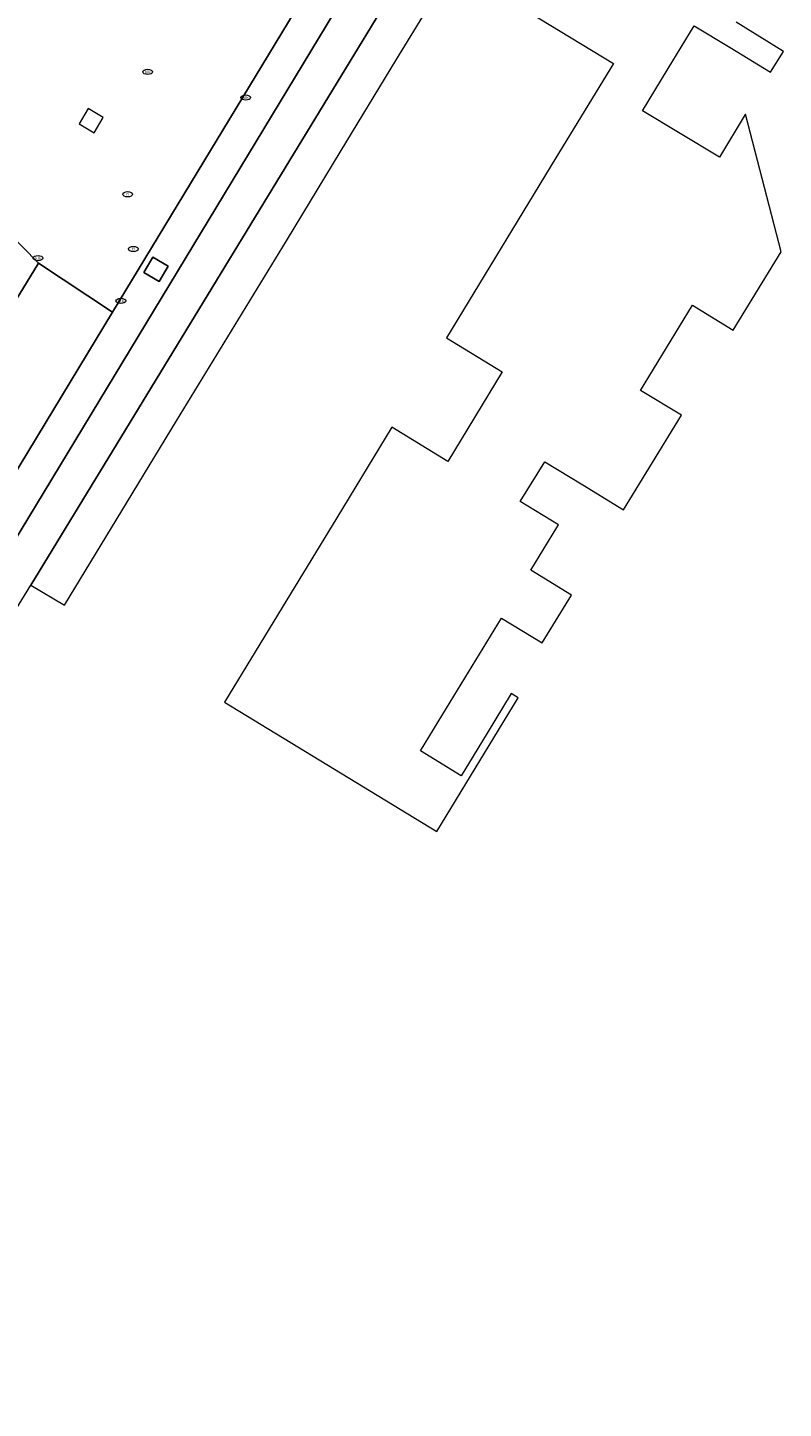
# Model space of a CAD drawing. Header units: metres. Extents: x 125349 to 128236, y 501602 to 503797.
# Tile 525 of 656: x 127405 to 127443, y 502330 to 502401. Entities that reach past the tile are written whole.
import ezdxf
from ezdxf.enums import TextEntityAlignment as Align

# ---------------------------------------------------------------- set-up
doc = ezdxf.new("R2010")
doc.units = ezdxf.units.M
doc.layers.get('0').update_dxf_attribs({"linetype": 'CONTINUOUS'})
for name, color, linetype, lineweight in [('B-WE-IE-MEUBILAIR-S', 7, 'CONTINUOUS', 18), ('B-WE-IE-MEUBILAIR_WEGMEUBILAIR-GV', 7, 'CONTINUOUS', 18), ('B-WE-OG-TERREIN_ERF-GV', 7, 'CONTINUOUS', 18), ('B-WE-VH-OPENVERHARDING-GV', 90, 'CONTINUOUS', 18), ('B-WE-VH-OPENVERHARDING_BETONSTRAATSTEEN-GV', 90, 'CONTINUOUS', 18)]:
    doc.layers.add(name, color=color, linetype=linetype, lineweight=lineweight)
doc.styles.add('NLCS-ISO', font='NLCS-ISO.ttf')

# ---------------------------------------------------------------- blocks, each defined once
blk = doc.blocks.new('SIE-MEUBILAIR_PUT_KOLK-SO')
blk.add_ellipse((0, 0), major_axis=(1.25, 0), ratio=0.54)
at = {"style": 'NLCS-ISO'}
blk.add_text('klk', height=0.75, dxfattribs=at).set_placement((0.03, 0), align=Align.MIDDLE_CENTER)
blk = doc.blocks.new('SIE-MEUBILAIR_PUT_RIOOLPUT-SO')
blk.add_ellipse((0, 0), major_axis=(1.25, 0), ratio=0.54)
at = {"style": 'NLCS-ISO'}
blk.add_text('ri', height=0.75, dxfattribs=at).set_placement((-0.04, 0.07), align=Align.MIDDLE_CENTER)

msp = doc.modelspace()

# ---------------------------------------------------------------- linework, layer by layer
at = {"layer": 'B-WE-IE-MEUBILAIR_WEGMEUBILAIR-GV', "flags": 128}
msp.add_lwpolyline([(127408.22, 502395.56), (127408.69, 502396.35), (127407.91, 502396.81), (127407.45, 502396.03)], close=True, dxfattribs=at)
at = {"layer": 'B-WE-OG-TERREIN_ERF-GV', "flags": 128}
msp.add_lwpolyline([(127425.496, 502406.114), (127404.99, 502372.426), (127406.7, 502371.39), (127409.639, 502376.218), (127412.443, 502380.826), (127415.248, 502385.433), (127418.057, 502390.048), (127420.861, 502394.656), (127423.666, 502399.263), (127426.61, 502404.1), (127434.8, 502399.12), (127431.855, 502394.285), (127429.051, 502389.681), (127426.246, 502385.076), (127429.107, 502383.334), (127426.319, 502378.756), (127423.458, 502380.498), (127420.633, 502375.859), (127417.84, 502371.273), (127414.89, 502366.43), (127425.75, 502359.81), (127429.918, 502366.658), (127429.569, 502366.871), (127428.331, 502364.844), (127427.614, 502363.671), (127427.001, 502362.667), (127424.918, 502363.94), (127426.249, 502366.12), (127429.066, 502370.73), (127431.151, 502369.462), (127432.648, 502371.913), (127430.565, 502373.185), (127431.898, 502375.366), (127431.983, 502375.505), (127430.031, 502376.697), (127431.278, 502378.739), (127433.23, 502377.547), (127435.313, 502376.275), (127438.27, 502381.116), (127436.187, 502382.388), (127437.512, 502384.558), (127438.846, 502386.742), (127440.93, 502385.47), (127443.381, 502389.483), (127441.549, 502396.53), (127441.53, 502396.499), (127440.216, 502394.318), (127438.13, 502395.579), (127436.29, 502396.691), (127437.604, 502398.864), (127438.922, 502401.044), (127440.762, 502399.932), (127442.841, 502398.675), (127443.492, 502399.738), (127441.07, 502401.239)], dxfattribs=at)
at = {"layer": 'B-WE-VH-OPENVERHARDING-GV', "flags": 128}
for points in [[(127372.027, 502333.366), (127371.533, 502332.958), (127371.389, 502332.848), (127375.616, 502330.293), (127375.709, 502330.506), (127378.311, 502334.762), (127378.026, 502334.937), (127409.166, 502386.394), (127405.366, 502388.896)], [(127405.366, 502388.896), (127403.824, 502386.359), (127396.05, 502373.564), (127395.948, 502371.867), (127394.628, 502369.683), (127374.816, 502336.909), (127374.515, 502337.091)]]:
    msp.add_lwpolyline(points, dxfattribs=at)
msp.add_lwpolyline([(127412.003, 502388.745), (127411.223, 502389.203), (127410.765, 502388.423), (127411.545, 502387.965)], close=True, dxfattribs=at)
at = {"layer": 'B-WE-VH-OPENVERHARDING_BETONSTRAATSTEEN-GV', "flags": 128}
for points in [[(127410.41, 502416.5), (127409.613, 502419.781), (127407.402, 502421.029), (127403.703, 502414.918), (127402.37, 502412.716), (127402.268, 502412.548), (127397.003, 502403.85), (127396.425, 502402.895), (127393.376, 502397.86), (127401.243, 502393.092), (127405.366, 502388.896), (127409.166, 502386.394), (127419.818, 502403.996), (127421.315, 502403.09), (127423.855, 502407.14), (127421.922, 502408.349), (127419.929, 502409.595), (127417.642, 502405.862), (127407.645, 502411.986)], [(127403.411, 502369.854), (127404.99, 502372.426), (127425.496, 502406.114), (127423.855, 502407.14), (127421.315, 502403.09), (127379.528, 502334.04), (127381.185, 502333.056)], [(127409.166, 502386.394), (127378.026, 502334.937), (127378.311, 502334.762), (127379.528, 502334.04), (127421.315, 502403.09), (127419.818, 502403.996)], [(127391.204, 502376.39), (127389.946, 502374.289), (127389.16, 502372.99), (127391.742, 502371.427), (127371.914, 502338.629), (127373.312, 502337.802), (127393.13, 502370.588), (127394.628, 502369.683), (127395.948, 502371.867), (127396.05, 502373.564), (127392.194, 502375.907), (127399.98, 502388.695), (127403.824, 502386.359), (127405.366, 502388.896), (127401.243, 502393.092), (127400.229, 502391.416), (127395.28, 502383.24)], [(127412.003, 502388.745), (127411.545, 502387.965), (127410.765, 502388.423), (127411.223, 502389.203)]]:
    msp.add_lwpolyline(points, close=True, dxfattribs=at)

# ---------------------------------------------------------------- block references
at = {"layer": 'B-WE-IE-MEUBILAIR-S', "xscale": 0.2, "yscale": 0.2, "zscale": 0.2}
for name, p in [('SIE-MEUBILAIR_PUT_KOLK-SO', (127410.959, 502398.687)), ('SIE-MEUBILAIR_PUT_KOLK-SO', (127415.973, 502397.374)), ('SIE-MEUBILAIR_PUT_RIOOLPUT-SO', (127409.933, 502392.423)), ('SIE-MEUBILAIR_PUT_RIOOLPUT-SO', (127410.229, 502389.624)), ('SIE-MEUBILAIR_PUT_KOLK-SO', (127405.353, 502389.157)), ('SIE-MEUBILAIR_PUT_KOLK-SO', (127409.588, 502386.969))]:
    msp.add_blockref(name, p, dxfattribs=at)

doc.saveas('drawing.dxf')
